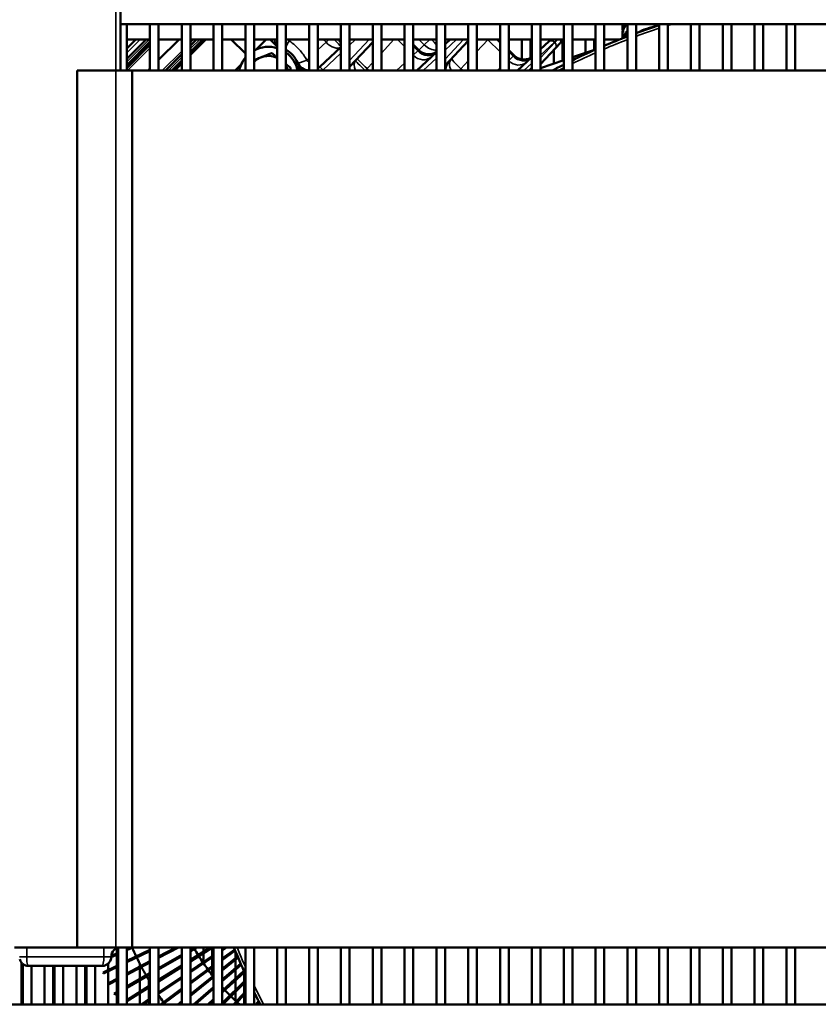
# Model space of a CAD drawing. Header units: inches. Extents: x 1 to 271, y 5 to 171.
# Tile 302 of 334: x 151 to 162, y 130 to 143. Entities that reach past the tile are written whole.
import ezdxf

# ---------------------------------------------------------------- set-up
doc = ezdxf.new("R2010")
doc.units = ezdxf.units.IN
doc.header["$LTSCALE"] = 8
doc.header["$MEASUREMENT"] = 0
for name, color, linetype, lineweight in [('Dimension (ANSI)', 7, 'Continuous', 25), ('Visible (ANSI)', 7, 'Continuous', 50), ('Visible Narrow (ANSI)', 7, 'Continuous', 35)]:
    doc.layers.add(name, color=color, linetype=linetype, lineweight=lineweight)
doc.styles.add('Dimension Text', font='tahoma.ttf')
doc.dimstyles.new('Dual Dimension', dxfattribs={"dimscale": 8, "dimtxt": 0.12, "dimasz": 0.098425, "dimexe": 0.125, "dimexo": 0.0625, "dimgap": 0.031496, "dimtad": 0, "dimtih": 1, "dimtoh": 1, "dimrnd": 1e-08, "dimzin": 4, "dimdsep": 46, "dimtxsty": 'Dimension Text', "dimcen": 0.09, "dimdle": 0.393701, "dimclrd": 256, "dimclre": 256, "dimclrt": 256, "dimadec": 0, "dimazin": 1, "dimtfac": 1, "dimtofl": 0, "dimtmove": 0, "dimatfit": 3, "dimfxl": 1, "dimtolj": 1, "dimtzin": 4, "dimlwd": -1, "dimlwe": -1, "dimarcsym": 0})

# ---------------------------------------------------------------- blocks, each defined once
blk = doc.blocks.new('*D10')
at = {"layer": 'Defpoints', "color": 0, "transparency": 16777216}
for p in [(179.285, 157.708), (123.18, 140.681), (179.285, 140.681)]:
    blk.add_point(p, dxfattribs=at)
at = {"layer": 'Dimension (ANSI)', "transparency": 16777216}
for p, q in [((123.18, 141.181), (123.18, 158.708)), ((179.285, 141.181), (179.285, 158.708)), ((123.967, 157.708), (146.443, 157.708)), ((178.497, 157.708), (156.022, 157.708))]:
    blk.add_line(p, q, dxfattribs=at)
for points in [[(123.967, 157.839), (123.967, 157.577), (123.18, 157.708)], [(178.497, 157.839), (178.497, 157.577), (179.285, 157.708)]]:
    blk.add_solid(points, dxfattribs=at)
at = {"layer": 'Dimension (ANSI)', "transparency": 16777216, "insert": (151.232, 157.708), "char_height": 0.96, "attachment_point": 5, "style": 'Dimension Text'}
blk.add_mtext('\\A1;{\\H3.0x;(}\\S56.11^ 1425.1 mm;{\\H3.0x;)}', dxfattribs=at)

msp = doc.modelspace()

# ---------------------------------------------------------------- linework, layer by layer
at = {"layer": 'Visible (ANSI)'}
for p, q in [((152.354, 142.633), (152.354, 143.663)), ((172.363, 143.267), (152.354, 143.267)), ((152.442, 143.267), (152.442, 142.633)), ((152.757, 143.267), (152.757, 142.633)), ((152.875, 143.267), (152.875, 142.633)), ((153.19, 143.267), (153.19, 142.633)), ((153.308, 143.267), (153.308, 142.633)), ((153.623, 143.267), (153.623, 142.633)), ((153.741, 143.267), (153.741, 142.633)), ((154.056, 143.267), (154.056, 142.633)), ((154.174, 143.267), (154.174, 142.633)), ((154.489, 143.267), (154.489, 142.633)), ((154.607, 143.267), (154.607, 142.633)), ((154.922, 143.267), (154.922, 142.633)), ((155.04, 143.267), (155.04, 142.633)), ((155.355, 143.267), (155.355, 142.633)), ((155.473, 143.267), (155.473, 142.633)), ((155.788, 143.267), (155.788, 142.633)), ((155.906, 143.267), (155.906, 142.633)), ((156.221, 143.267), (156.221, 142.633)), ((156.34, 143.267), (156.34, 142.633)), ((156.654, 143.267), (156.654, 142.633)), ((156.773, 143.267), (156.773, 142.633)), ((157.088, 143.267), (157.088, 142.633)), ((157.206, 143.267), (157.206, 142.633)), ((157.521, 143.267), (157.521, 142.633)), ((157.639, 143.267), (157.639, 142.633)), ((157.954, 143.267), (157.954, 142.633)), ((158.072, 143.267), (158.072, 142.633)), ((158.387, 143.267), (158.387, 142.633)), ((158.505, 143.267), (158.505, 142.633)), ((158.82, 143.267), (158.82, 142.633)), ((158.938, 143.267), (158.938, 142.633)), ((159.186, 143.214), (159.186, 143.227)), ((159.253, 143.267), (159.253, 142.633)), ((159.371, 143.267), (159.371, 142.633)), ((159.686, 143.267), (159.686, 142.633)), ((159.804, 143.267), (159.804, 142.633)), ((160.119, 143.267), (160.119, 142.633)), ((160.237, 143.267), (160.237, 142.633)), ((160.552, 143.267), (160.552, 142.633)), ((160.67, 143.267), (160.67, 142.633)), ((160.985, 143.267), (160.985, 142.633)), ((161.103, 143.267), (161.103, 142.633)), ((161.418, 143.267), (161.418, 142.633)), ((161.536, 143.267), (161.536, 142.633)), ((152.563, 143.057), (152.442, 142.935)), ((152.705, 143.057), (152.442, 142.794)), ((152.442, 143.057), (152.757, 143.057)), ((152.875, 142.778), (153.154, 143.057)), ((152.875, 143.057), (153.19, 143.057)), ((153.39, 143.057), (153.308, 142.974)), ((153.308, 142.889), (153.475, 143.057)), ((153.518, 143.057), (153.308, 142.847)), ((153.308, 143.057), (153.623, 143.057)), ((153.741, 143.057), (154.056, 143.057)), ((154.056, 142.864), (153.863, 143.057)), ((154.174, 143.057), (154.489, 143.057)), ((154.2, 142.92), (154.337, 143.057)), ((154.393, 143.057), (154.489, 142.961)), ((154.607, 143.057), (154.922, 143.057)), ((155.04, 143.057), (155.355, 143.057)), ((155.473, 143.057), (155.788, 143.057)), ((155.906, 143.057), (156.221, 143.057)), ((156.34, 143.057), (156.654, 143.057)), ((156.773, 142.994), (156.84, 143.057)), ((156.773, 143.057), (157.088, 143.057)), ((157.088, 143.039), (156.773, 142.702)), ((157.206, 143.057), (157.521, 143.057)), ((157.495, 143.057), (157.521, 143.031)), ((157.503, 143.048), (157.503, 143.057)), ((157.639, 143.057), (157.954, 143.057)), ((157.818, 142.786), (157.818, 143.057)), ((157.936, 142.806), (157.936, 143.057)), ((158.072, 143.057), (158.387, 143.057)), ((158.183, 143.028), (158.214, 143.057)), ((158.369, 142.769), (158.369, 143.057)), ((158.505, 143.057), (158.82, 143.057)), ((158.684, 142.876), (158.684, 143.057)), ((158.802, 142.916), (158.802, 143.057)), ((158.938, 143.057), (159.151, 143.057)), ((159.117, 143.043), (159.117, 143.057)), ((159.186, 143.108), (159.186, 143.122)), ((152.442, 142.709), (152.757, 143.024)), ((152.442, 142.667), (152.757, 142.982)), ((155.355, 142.953), (155.067, 142.684)), ((155.473, 142.682), (155.788, 143.02)), ((156.013, 142.989), (156.013, 142.989)), ((156.34, 142.987), (156.415, 142.911)), ((156.637, 143.006), (156.637, 143.006)), ((156.637, 142.913), (156.637, 142.913)), ((157.289, 142.983), (157.289, 142.983)), ((157.639, 142.913), (157.712, 142.839)), ((158.183, 143.028), (158.072, 142.924)), ((158.072, 142.721), (158.274, 142.938)), ((158.251, 142.729), (158.251, 142.913)), ((158.337, 143.005), (158.274, 142.938)), ((158.505, 142.815), (158.82, 142.922)), ((153.19, 142.856), (152.967, 142.633)), ((153.052, 142.633), (153.19, 142.771)), ((156.386, 142.633), (156.654, 142.884)), ((157.954, 142.814), (157.76, 142.633)), ((158.072, 142.668), (158.387, 142.775)), ((152.73, 142.633), (152.757, 142.66)), ((153.19, 142.729), (153.094, 142.633)), ((153.914, 142.633), (154, 142.719)), ((154.743, 142.707), (154.817, 142.633)), ((156.952, 142.691), (156.952, 142.691)), ((157.07, 142.744), (157.07, 142.744)), ((151.764, 130.693), (151.764, 142.633)), ((151.764, 142.633), (152.294, 142.633)), ((152.514, 142.633), (152.294, 142.633)), ((152.514, 130.693), (152.514, 142.633)), ((167.414, 142.633), (152.514, 142.633)), ((150.914, 130.693), (151.079, 130.693)), ((151.079, 130.693), (151.764, 130.693)), ((151.764, 130.693), (152.294, 130.693)), ((152.324, 130.605), (152.229, 130.564)), ((152.324, 130.623), (152.23, 130.582)), ((152.514, 130.693), (152.294, 130.693)), ((152.306, 130.615), (152.306, 130.683)), ((152.306, 130.445), (152.306, 130.598)), ((152.324, 130.689), (152.324, 129.92)), ((152.484, 130.693), (152.442, 130.674)), ((152.524, 130.693), (152.442, 130.657)), ((152.442, 130.693), (152.442, 129.92)), ((152.757, 130.662), (152.442, 130.511)), ((152.757, 130.644), (152.442, 130.493)), ((152.514, 130.693), (167.414, 130.693)), ((152.757, 130.693), (152.757, 129.92)), ((153.109, 130.693), (152.875, 130.57)), ((153.143, 130.693), (152.875, 130.551)), ((152.875, 130.693), (152.875, 129.92)), ((153.19, 130.596), (152.875, 130.414)), ((153.19, 130.577), (152.875, 130.395)), ((153.19, 130.693), (153.19, 129.92)), ((153.358, 130.693), (153.308, 130.664)), ((153.39, 130.693), (153.308, 130.646)), ((153.577, 130.693), (153.308, 130.524)), ((153.608, 130.693), (153.308, 130.505)), ((153.308, 130.693), (153.308, 129.92)), ((153.623, 130.591), (153.308, 130.377)), ((153.623, 130.572), (153.308, 130.357)), ((153.487, 130.636), (153.487, 130.693)), ((153.487, 130.499), (153.487, 130.617)), ((153.605, 130.579), (153.605, 130.692)), ((153.623, 130.693), (153.623, 129.92)), ((153.772, 130.693), (153.741, 130.672)), ((153.8, 130.693), (153.741, 130.653)), ((153.741, 130.693), (153.741, 129.92)), ((153.91, 130.666), (153.741, 130.542)), ((153.917, 130.651), (153.741, 130.522)), ((153.95, 130.571), (153.741, 130.404)), ((153.92, 130.547), (153.92, 130.642)), ((154.056, 130.693), (154.056, 129.92)), ((154.174, 130.693), (154.174, 129.92)), ((154.489, 130.693), (154.489, 129.92)), ((154.607, 130.693), (154.607, 129.92)), ((154.922, 130.693), (154.922, 129.92)), ((155.04, 130.693), (155.04, 129.92)), ((155.355, 130.693), (155.355, 129.92)), ((155.473, 130.693), (155.473, 129.92)), ((155.788, 130.693), (155.788, 129.92)), ((155.906, 130.693), (155.906, 129.92)), ((156.221, 130.693), (156.221, 129.92)), ((156.34, 130.693), (156.34, 129.92)), ((156.654, 130.693), (156.654, 129.92)), ((156.773, 130.693), (156.773, 129.92)), ((157.088, 130.693), (157.088, 129.92)), ((157.206, 130.693), (157.206, 129.92)), ((157.521, 130.693), (157.521, 129.92)), ((157.639, 130.693), (157.639, 129.92)), ((157.954, 130.693), (157.954, 129.92)), ((158.072, 130.693), (158.072, 129.92)), ((158.387, 130.693), (158.387, 129.92)), ((158.505, 130.693), (158.505, 129.92)), ((158.82, 130.693), (158.82, 129.92)), ((158.938, 130.693), (158.938, 129.92)), ((159.253, 130.693), (159.253, 129.92)), ((159.371, 130.693), (159.371, 129.92)), ((159.686, 130.693), (159.686, 129.92)), ((159.804, 130.693), (159.804, 129.92)), ((160.119, 130.693), (160.119, 129.92)), ((160.237, 130.693), (160.237, 129.92)), ((160.552, 130.693), (160.552, 129.92)), ((160.67, 130.693), (160.67, 129.92)), ((160.985, 130.693), (160.985, 129.92)), ((161.103, 130.693), (161.103, 129.92)), ((161.418, 130.693), (161.418, 129.92)), ((161.536, 130.693), (161.536, 129.92)), ((151.007, 129.92), (151.007, 130.489)), ((151.007, 130.443), (151.025, 130.443)), ((151.025, 130.472), (151.025, 129.92)), ((151.104, 130.443), (152.104, 130.443)), ((151.143, 130.443), (151.143, 129.92)), ((151.322, 129.92), (151.322, 130.443)), ((151.44, 129.92), (151.44, 130.443)), ((151.458, 130.443), (151.458, 129.92)), ((151.576, 130.443), (151.576, 129.92)), ((151.755, 129.92), (151.755, 130.443)), ((151.873, 129.92), (151.873, 130.443)), ((151.891, 130.443), (151.891, 129.92)), ((152.009, 130.443), (152.009, 129.92)), ((152.324, 130.454), (152.119, 130.355)), ((152.324, 130.436), (152.126, 130.341)), ((152.188, 130.388), (152.188, 130.476)), ((152.757, 130.507), (152.442, 130.341)), ((152.757, 130.489), (152.442, 130.323)), ((152.621, 130.435), (152.621, 130.469)), ((153.19, 130.449), (152.875, 130.252)), ((153.623, 130.454), (153.308, 130.222)), ((153.487, 130.477), (153.487, 130.479)), ((153.605, 130.441), (153.605, 130.56)), ((153.957, 130.556), (153.741, 130.383)), ((153.992, 130.474), (153.741, 130.258)), ((153.999, 130.459), (153.741, 130.237)), ((153.92, 130.412), (153.92, 130.526)), ((152.126, 130.341), (152.119, 130.355)), ((152.188, 129.92), (152.188, 130.371)), ((152.306, 130.269), (152.306, 130.427)), ((152.757, 130.346), (152.442, 130.164)), ((152.757, 130.327), (152.442, 130.145)), ((152.621, 130.267), (152.621, 130.417)), ((153.19, 130.431), (152.875, 130.233)), ((153.623, 130.434), (153.308, 130.202)), ((153.623, 130.31), (153.308, 130.058)), ((153.605, 130.315), (153.605, 130.421)), ((154.036, 130.376), (153.741, 130.102)), ((154.043, 130.36), (153.741, 130.08)), ((153.92, 130.268), (153.92, 130.391)), ((154.038, 130.232), (154.038, 130.356)), ((152.324, 130.278), (152.193, 130.209)), ((152.2, 130.195), (152.193, 130.209)), ((152.324, 130.26), (152.2, 130.195)), ((152.306, 130.086), (152.306, 130.251)), ((152.757, 130.177), (152.442, 129.979)), ((152.621, 130.092), (152.621, 130.249)), ((152.739, 130.166), (152.739, 130.255)), ((153.19, 130.296), (152.875, 130.081)), ((153.19, 130.277), (152.875, 130.062)), ((153.623, 130.289), (153.308, 130.038)), ((154.056, 130.25), (153.741, 129.935)), ((154.056, 130.227), (153.749, 129.92)), ((153.92, 130.114), (153.92, 130.246)), ((154.038, 130.075), (154.038, 130.209)), ((152.324, 130.096), (152.271, 130.065)), ((152.279, 130.052), (152.271, 130.065)), ((152.324, 130.077), (152.279, 130.052)), ((152.306, 129.92), (152.306, 130.067)), ((152.757, 130.158), (152.442, 129.961)), ((152.621, 129.92), (152.621, 130.073)), ((152.739, 129.989), (152.739, 130.147)), ((153.19, 130.135), (152.9, 129.92)), ((153.19, 130.115), (152.926, 129.92)), ((153.623, 130.156), (153.349, 129.92)), ((153.623, 130.135), (153.374, 129.92)), ((154.056, 130.094), (153.895, 129.92)), ((154.056, 130.071), (153.917, 129.92)), ((153.92, 129.969), (153.92, 130.091)), ((154.038, 129.92), (154.038, 130.052)), ((154.181, 130.071), (154.174, 130.063)), ((154.189, 130.055), (154.174, 130.038)), ((167.574, 129.92), (130.67, 129.92)), ((152.757, 130.001), (152.639, 129.92)), ((152.757, 129.981), (152.667, 129.92)), ((152.739, 129.92), (152.739, 129.969)), ((153.19, 129.964), (153.135, 129.92)), ((153.19, 129.944), (153.161, 129.92)), ((153.623, 129.992), (153.546, 129.92)), ((153.623, 129.97), (153.569, 129.92)), ((154.056, 129.926), (154.052, 129.92)), ((154.234, 129.965), (154.199, 129.92)), ((154.242, 129.95), (154.219, 129.92))]:
    msp.add_line(p, q, dxfattribs=at)
for centre, radius, start, end in [((162.642, 134.277), 9.449, 108.2326, 110.2556), ((158.293, 143.046), 0.06, 317, 10.1525), ((162.642, 134.277), 9.449, 111.0209, 113.0817), ((154.369, 142.551), 0.406, 72.7361, 118.6806), ((154.369, 142.551), 0.44, 25.5856, 57.1839), ((162.642, 134.277), 9.449, 113.8625, 115.9684), ((154.369, 142.551), 0.406, 140.4607, 168.3085), ((154.369, 142.551), 0.281, 111.871, 133.8349), ((154.369, 142.551), 0.281, 64.6419, 111.871), ((154.369, 142.551), 0.406, 11.6915, 53.9823), ((154.369, 142.551), 0.281, 17.0036, 31.9408), ((154.937, 142.823), 0.19, 205.5856, 265.5303), ((154.937, 142.823), 0.19, 302.936, 313), ((162.642, 134.277), 9.449, 116.7678, 117.8242), ((152.354, 130.568), 0.125, 90, 180), ((156.068, 132.239), 3.875, 203.5714, 205.4777), ((156.068, 132.239), 3.125, 209.6526, 209.7066), ((156.068, 132.239), 3.125, 210, 211.8495), ((156.068, 132.239), 3.125, 212.1429, 213.9924), ((162.642, 134.277), 9.449, 202.2882, 204.6724), ((151.104, 130.568), 0.125, 208.1176, 223.406), ((152.104, 130.568), 0.125, 318.3075, 0), ((156.068, 132.239), 3.875, 205.7143, 207.6206), ((156.068, 132.239), 3.125, 214.2857, 216.1352), ((156.068, 132.239), 3.875, 207.8571, 209.7634), ((156.068, 132.239), 3.125, 216.4286, 218.2781), ((156.068, 132.239), 3.875, 210, 211.2954), ((156.068, 132.239), 3.875, 214.5106, 216.192), ((156.068, 132.239), 3.125, 221.8735, 222.5638), ((156.068, 132.239), 3.125, 222.8571, 224.7066), ((162.642, 134.277), 9.449, 206.3358, 207.4532), ((156.068, 132.239), 3.875, 216.4286, 216.7512), ((156.068, 132.239), 3.125, 225, 226.8495), ((156.068, 132.239), 3.125, 227.1429, 227.8972)]:
    msp.add_arc(centre, radius, start, end, dxfattribs=at)
for centre, major_axis, ratio, start_param, end_param in [((160.061, 143.108), (-0.875, 0), 0.528964, 5.93274, 6.361875), ((160.061, 143.214), (-0.875, 0), 0.571268, 6.176672, 6.379086), ((160.061, 143.227), (-0.875, 0), 0.571268, 6.20306, 6.283185), ((160.061, 143.122), (-0.875, 0), 0.528964, 5.963804, 6.283185), ((160.061, 143.013), (-0.875, 0), 0.485302, 5.889503, 6.138281), ((160.061, 142.999), (-0.875, 0), 0.485302, 5.600012, 5.620788), ((160.061, 142.901), (0.875, 0), 0.440394, 2.034558, 2.44736), ((160.061, 142.999), (-0.875, 0), 0.485302, 5.889503, 6.099734)]:
    msp.add_ellipse(centre, major_axis=major_axis, ratio=ratio, start_param=start_param, end_param=end_param, dxfattribs=at)
for points, knots in [([(156.415, 142.911), (156.43, 142.897), (156.446, 142.885), (156.482, 142.867), (156.502, 142.861), (156.542, 142.855), (156.563, 142.855), (156.602, 142.862), (156.622, 142.869), (156.644, 142.881), (156.65, 142.884), (156.654, 142.887)], [0, 0, 0, 0, 0.1533916, 0.1533916, 0.3070288, 0.3070288, 0.4608481, 0.4608481, 0.6133744, 0.6133744, 0.6584247, 0.6584247, 0.6584247, 0.6584247]), ([(156.415, 142.911), (156.429, 142.897), (156.446, 142.885), (156.482, 142.867), (156.502, 142.861), (156.542, 142.855), (156.563, 142.855), (156.602, 142.862), (156.622, 142.869), (156.644, 142.881), (156.65, 142.884), (156.654, 142.887)], [0, 0, 0, 0, 0.1533966, 0.1533966, 0.3070351, 0.3070351, 0.460846, 0.460846, 0.6133438, 0.6133438, 0.6585069, 0.6585069, 0.6585069, 0.6585069]), ([(157.712, 142.839), (157.726, 142.825), (157.743, 142.813), (157.779, 142.795), (157.799, 142.789), (157.839, 142.783), (157.859, 142.783), (157.899, 142.79), (157.918, 142.797), (157.942, 142.809), (157.948, 142.813), (157.954, 142.817)], [0, 0, 0, 0, 0.1533996, 0.1533996, 0.307041, 0.307041, 0.460852, 0.460852, 0.6133473, 0.6133473, 0.6662763, 0.6662763, 0.6662763, 0.6662763]), ([(157.712, 142.839), (157.726, 142.825), (157.743, 142.813), (157.779, 142.795), (157.799, 142.789), (157.839, 142.783), (157.859, 142.783), (157.899, 142.79), (157.918, 142.797), (157.942, 142.809), (157.948, 142.813), (157.954, 142.817)], [0, 0, 0, 0, 0.153403, 0.153403, 0.3070477, 0.3070477, 0.4608589, 0.4608589, 0.6133514, 0.6133514, 0.6662756, 0.6662756, 0.6662756, 0.6662756]), ([(156.827, 142.759), (156.822, 142.755), (156.818, 142.75), (156.799, 142.725), (156.788, 142.701), (156.778, 142.665), (156.776, 142.652), (156.776, 142.638), (156.776, 142.635), (156.776, 142.633)], [0, 0, 0, 0, 0.0473816, 0.0473816, 0.2401061, 0.2401061, 0.3350607, 0.3350607, 0.352545, 0.352545, 0.352545, 0.352545]), ([(151.104, 130.443), (151.1, 130.443), (151.097, 130.443), (151.089, 130.444), (151.085, 130.444), (151.069, 130.447), (151.057, 130.452), (151.034, 130.464), (151.023, 130.472), (151.013, 130.482)], [0, 0, 0, 0, 0.0303539, 0.0303539, 0.0603665, 0.0603665, 0.1596746, 0.1596746, 0.2624665, 0.2624665, 0.2624665, 0.2624665]), ([(152.197, 130.485), (152.189, 130.475), (152.179, 130.467), (152.157, 130.454), (152.144, 130.449), (152.127, 130.445), (152.123, 130.444), (152.113, 130.443), (152.109, 130.443), (152.104, 130.443)], [0, 0, 0, 0, 0.097754, 0.097754, 0.196644, 0.196644, 0.2340727, 0.2340727, 0.2721607, 0.2721607, 0.2721607, 0.2721607])]:
    msp.add_open_spline(points, degree=3, knots=knots, dxfattribs=at)
for points, weights in [([(154.174, 142.775), (154.22, 142.794), (154.264, 142.812)], [1.01794316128, 1.02340773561, 1]), ([(154.264, 142.812), (154.334, 142.84), (154.415, 142.872)], [1, 1.0379548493, 1]), ([(154.415, 142.872), (154.454, 142.841), (154.489, 142.814)], [1, 1.02151083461, 1.0186392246]), ([(154.607, 142.721), (154.637, 142.698), (154.67, 142.672)], [1.01891904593, 1.01792486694, 1]), ([(154.67, 142.672), (154.667, 142.652), (154.664, 142.633)], [1, 1.00852269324, 1.01321787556])]:
    msp.add_rational_spline(points, weights, degree=2, dxfattribs=at)
for points in [[(158.08, 142.73), (158.077, 142.727), (158.075, 142.724), (158.072, 142.72)], [(158.08, 142.73), (158.077, 142.727), (158.075, 142.724), (158.072, 142.72)], [(150.994, 130.509), (150.99, 130.517), (150.986, 130.525), (150.984, 130.533)], [(152.224, 130.532), (152.221, 130.523), (152.218, 130.515), (152.213, 130.507)]]:
    msp.add_open_spline(points, degree=3, dxfattribs=at)
at = {"layer": 'Visible Narrow (ANSI)'}
for p, q in [((152.294, 142.633), (152.294, 143.663)), ((152.745, 143.057), (152.442, 142.753)), ((152.442, 142.876), (152.623, 143.057)), ((153.433, 143.057), (153.308, 142.932)), ((153.308, 143.017), (153.348, 143.057)), ((154.667, 143.057), (154.65, 143.038)), ((155.115, 143.057), (155.153, 143.019)), ((155.191, 143.057), (155.153, 143.019)), ((155.741, 143.057), (155.473, 142.77)), ((155.473, 142.981), (155.554, 143.057)), ((156.075, 143.057), (155.906, 142.872)), ((156.126, 143.057), (156.221, 142.961)), ((156.417, 143.057), (156.49, 142.983)), ((156.563, 143.057), (156.49, 142.983)), ((156.773, 142.788), (157.024, 143.057)), ((156.926, 143.057), (156.773, 142.913)), ((157.353, 143.054), (157.206, 142.893)), ((157.353, 143.054), (157.356, 143.057)), ((157.353, 143.054), (157.521, 142.887)), ((157.472, 143.057), (157.521, 143.008)), ((158.299, 143.057), (158.261, 143.021)), ((158.267, 143.015), (158.305, 143.057)), ((152.757, 142.939), (152.451, 142.633)), ((155.04, 142.915), (155.153, 143.019)), ((155.971, 142.942), (155.97, 142.942)), ((156.045, 143.024), (156.045, 143.024)), ((156.34, 142.964), (156.403, 142.901)), ((156.403, 142.901), (156.415, 142.911)), ((156.414, 142.913), (156.49, 142.983)), ((156.889, 142.913), (156.889, 142.913)), ((157.316, 143.013), (157.316, 143.013)), ((158.072, 142.845), (158.261, 143.021)), ((158.267, 143.015), (158.072, 142.806)), ((158.261, 143.021), (158.267, 143.015)), ((152.924, 142.633), (153.19, 142.899)), ((153.19, 142.814), (153.009, 142.633)), ((154.89, 142.776), (154.922, 142.806)), ((155.109, 142.641), (155.355, 142.871)), ((156.403, 142.901), (156.34, 142.842)), ((156.34, 142.843), (156.34, 142.842)), ((156.34, 142.842), (156.34, 142.842)), ((156.654, 142.803), (156.473, 142.633)), ((157.639, 142.89), (157.7, 142.829)), ((157.7, 142.829), (157.639, 142.772)), ((157.7, 142.829), (157.712, 142.839)), ((155.355, 142.643), (155.346, 142.633)), ((155.687, 142.633), (155.712, 142.66)), ((155.788, 142.743), (155.712, 142.66)), ((155.712, 142.66), (155.738, 142.633)), ((156.111, 142.633), (156.221, 142.734)), ((156.627, 142.633), (156.654, 142.662)), ((156.966, 142.633), (156.989, 142.656)), ((157.088, 142.764), (156.989, 142.656)), ((157.012, 142.633), (156.989, 142.656)), ((157.487, 142.633), (157.521, 142.664)), ((157.845, 142.633), (157.954, 142.734)), ((157.954, 142.68), (157.91, 142.633)), ((152.294, 130.693), (152.294, 142.633)), ((155.687, 142.633), (155.687, 142.633)), ((155.688, 142.633), (155.687, 142.633)), ((151.079, 130.568), (151.079, 130.693)), ((152.129, 130.568), (152.129, 130.693)), ((151.079, 130.568), (150.979, 130.568)), ((151.079, 130.568), (152.129, 130.568)), ((152.229, 130.568), (152.129, 130.568))]:
    msp.add_line(p, q, dxfattribs=at)
for centre, radius, start, end in [((162.642, 134.277), 9.409, 108.3116, 110.3441), ((162.642, 134.277), 9.409, 107.1653, 107.5557), ((154.701, 143.089), 0.25, 187.3641, 208.7516), ((162.642, 134.277), 9.409, 111.1131, 113.1839), ((162.642, 134.277), 9.409, 113.9686, 116.0853), ((154.938, 142.824), 0.25, 310.0472, 313), ((162.642, 134.277), 9.409, 116.8888, 117.3665), ((162.642, 134.277), 9.409, 202.3865, 204.1453), ((162.642, 134.277), 9.409, 205.8473, 207.5778)]:
    msp.add_arc(centre, radius, start, end, dxfattribs=at)
for centre, major_axis, ratio, start_param, end_param in [((154.699, 143.087), (0.1, 0.162), 0.089641, 1.931404, 2.576658), ((154.699, 143.087), (0.139, -0.13), 0.362483, 4.563296, 4.699731), ((155.232, 143.098), (0.13, -0.139), 0.034878, 4.982041, 6.002972), ((155.258, 143.122), (0.13, -0.139), 0.034878, 5.173114, 5.594442), ((156.146, 143.125), (-0.139, 0.13), 0.529687, 1.542502, 1.542516), ((156.587, 143.08), (-0.13, 0.139), 0.08445, 1.663, 2.207099), ((156.587, 143.08), (0.13, -0.139), 0.08445, 4.804593, 5.348692), ((157.47, 143.17), (0.139, -0.13), 0.865893, 4.66234, 4.682161), ((158.224, 142.984), (-0.0409, 0.0439), 0.865893, 4.742617, 6.283185), ((155.232, 143.098), (0.13, -0.139), 0.589944, 4.732987, 6.209415), ((156.587, 143.08), (-0.13, 0.139), 0.722061, 1.596006, 2.6546), ((158.23, 142.978), (0.0439, -0.0409), 0.865893, 0, 1.540568), ((154.937, 142.823), (-0.171, -0.082), 0.123874, 0, 1.232805), ((154.937, 142.823), (0.13, -0.139), 0.351397, 4.724659, 4.965627), ((155.717, 142.664), (-0.139, 0.13), 0.034878, 0, 1.569578), ((156.456, 142.959), (0.13, -0.139), 0.865893, 4.742617, 6.283185), ((156.519, 143.017), (0.13, -0.139), 0.865893, 4.742617, 6.283185), ((157, 142.667), (-0.139, 0.13), 0.722061, 0, 1.121455), ((157, 142.667), (-0.139, 0.13), 0.08445, 0, 1.567847), ((157, 142.667), (-0.139, 0.13), 0.08445, 0, 0.783954), ((157.816, 142.945), (0.13, -0.139), 0.865893, 4.742617, 6.283185), ((154.712, 142.715), (0.0541, 0.0259), 0.011607, 0, 1.131626), ((154.937, 142.823), (0.13, -0.139), 0.351397, 5.91481, 6.283185), ((155.108, 142.64), (-0.0409, 0.0439), 0.034878, 4.713607, 6.283185), ((155.692, 142.638), (-0.139, 0.13), 0.589944, 0, 1.03985), ((155.692, 142.638), (-0.139, 0.13), 0.034878, 0, 1.569578), ((156.937, 142.599), (-0.139, 0.13), 0.865893, 0, 0.279542), ((157.753, 142.887), (0.13, -0.139), 0.865893, 4.757265, 6.283185), ((151.104, 130.568), (0, 0.125), 0.2, 1.570796, 3.141593), ((152.104, 130.568), (0, -0.125), 0.2, 0, 1.570796)]:
    msp.add_ellipse(centre, major_axis=major_axis, ratio=ratio, start_param=start_param, end_param=end_param, dxfattribs=at)
msp.add_open_spline([(154.89, 142.776), (154.866, 142.82), (154.799, 142.92), (154.708, 143.001), (154.65, 143.038)], degree=3, knots=[11.6411755, 11.6411755, 11.6411755, 11.6411755, 12.034452, 12.5588208, 12.5588208, 12.5588208, 12.5588208], dxfattribs=at)

# ---------------------------------------------------------------- dimensions: what is measured, and where the dimension line sits
at = {"layer": 'Dimension (ANSI)'}
dim = msp.add_linear_dim(base=(179.28481, 157.70793), p1=(123.17977, 140.68124), p2=(179.28481, 140.68124), angle=180, text='{\\H3.0x;(}\\S<>^ 1425.1 mm;{\\H3.0x;)}', dimstyle='Dual Dimension', override={"dimgap": 0.031496, "dimtih": 0, "dimtoh": 0, "dimdec": 2, "dimpost": '\\X', "dimtol": 0, "dimlim": 0, "dimtp": 0, "dimtm": 0, "dimtdec": 2, "dimatfit": 1}, dxfattribs=at)
dim.commit()
dim.dimension.update_dxf_attribs({"geometry": '*D10', "text_midpoint": (151.23229, 157.70793), "dimtype": 160})

doc.saveas('drawing.dxf')
